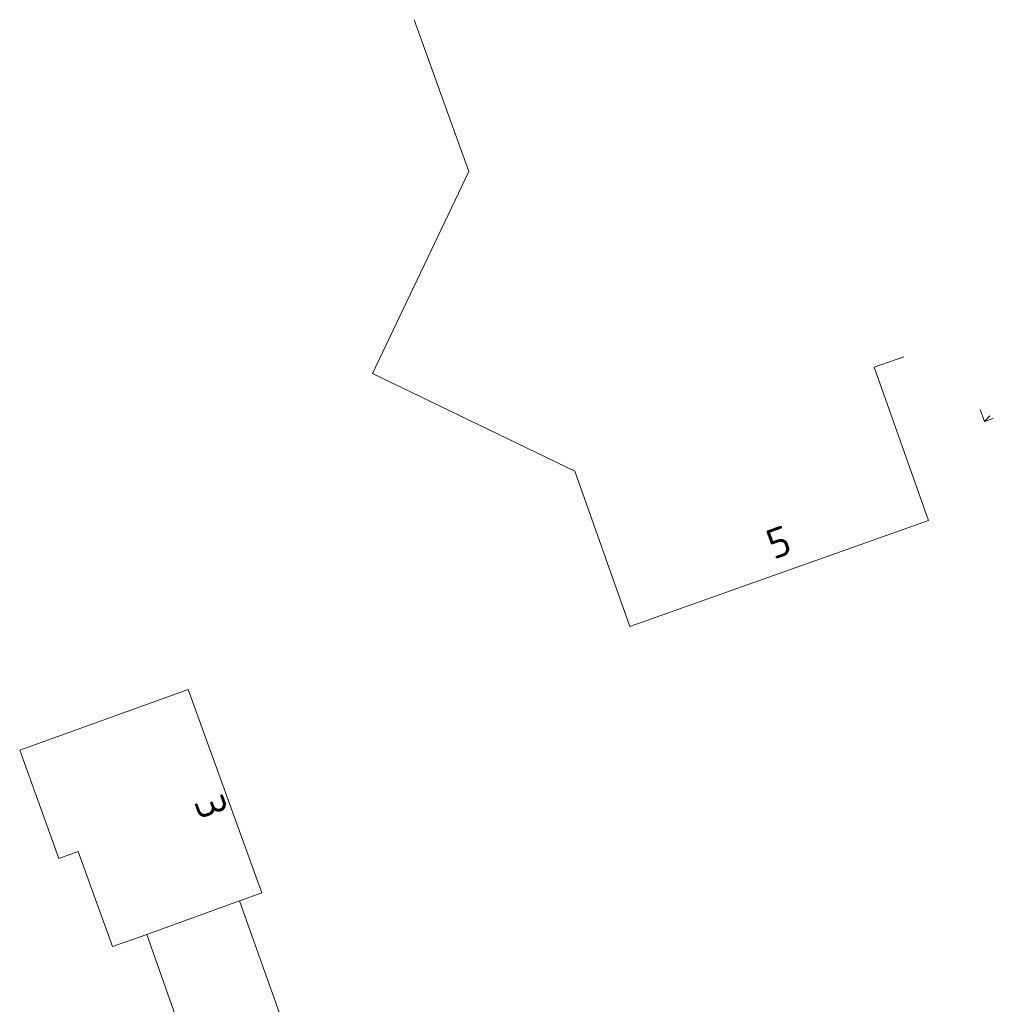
# Model space of a CAD drawing. Header units: metres. Extents: x 3425540 to 3446143, y 5432760 to 5444637.
# Tile 685 of 717: x 3444919 to 3444978, y 5435999 to 5436058. Entities that reach past the tile are written whole.
import ezdxf
from ezdxf.enums import TextEntityAlignment as Align

# ---------------------------------------------------------------- set-up
doc = ezdxf.new("R2010")
doc.units = ezdxf.units.M
doc.layers.add('B_Bestand', color=9, linetype='Continuous', lineweight=18)
doc.styles.get("Standard").update_dxf_attribs({"font": 'isocpeur.ttf'})

msp = doc.modelspace()

# ---------------------------------------------------------------- linework, layer by layer
at = {"layer": 'B_Bestand'}
for p, q in [((3444943.05, 5436058.415), (3444946.371, 5436049.213)), ((3444946.371, 5436049.213), (3444940.539, 5436036.972)), ((3444970.921, 5436037.354), (3444972.727, 5436037.984)), ((3444974.216, 5436028.069), (3444970.921, 5436037.354)), ((3444940.539, 5436036.972), (3444952.784, 5436031.065)), ((3444977.352, 5436034.8), (3444977.606, 5436034.069)), ((3444977.606, 5436034.069), (3444977.921, 5436034.408)), ((3444977.606, 5436034.069), (3444978.138, 5436034.258)), ((3444952.784, 5436031.065), (3444956.126, 5436021.648)), ((3444956.126, 5436021.648), (3444974.216, 5436028.069))]:
    msp.add_line(p, q, dxfattribs=at)
for points in [[(3444932.478, 5436005.031), (3444933.826, 5436005.518), (3444929.376, 5436017.838), (3444919.167, 5436014.151), (3444921.537, 5436007.59), (3444922.715, 5436008.016), (3444924.796, 5436002.256), (3444926.86, 5436003.002)], [(3444935.546, 5435996.418), (3444932.478, 5436005.031), (3444926.86, 5436003.002), (3444929.871, 5435994.445)]]:
    msp.add_lwpolyline(points, dxfattribs=at)

# ---------------------------------------------------------------- texts
for s, rotation, p in [('5', 19.56246, (3444965.143, 5436026.76)), ('3', 289.87073, (3444930.775, 5436010.731))]:
    msp.add_text(s, height=1.8, rotation=rotation, dxfattribs=at).set_placement(p, align=Align.MIDDLE)

doc.saveas('drawing.dxf')
